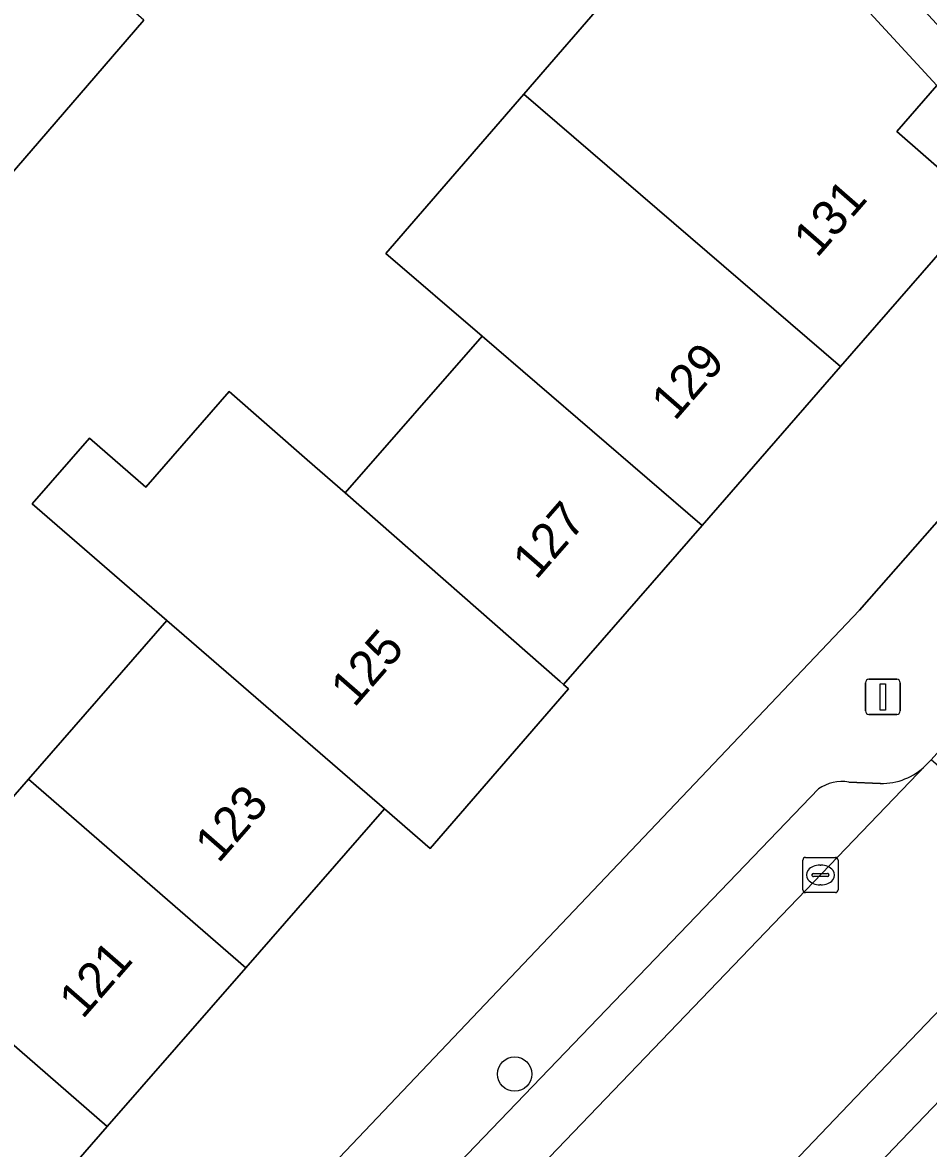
# Model space of a CAD drawing. Extents: x 158472 to 159562, y 388525 to 389606.
# Drawn here: x 159010.58 to 159036.35, y 388822.29 to 388854.31 of the extents above; entities that cross this region are included whole.
import ezdxf

# ---------------------------------------------------------------- set-up
doc = ezdxf.new("R2010")
doc.units = 0
for name, color, linetype in [('IMGEO_Boom', 7, 'Continuous'), ('IMGEO_Erf', 7, 'Continuous'), ('IMGEO_Kolk', 7, 'Continuous'), ('IMGEO_Lichtmast', 7, 'Continuous'), ('IMGEO_Pand', 7, 'Continuous'), ('IMGEO_Pand_nummerreeks', 7, 'Continuous'), ('IMGEO_Parkeervlak_open', 7, 'Continuous'), ('IMGEO_Rijbaan_lokaal_open', 7, 'Continuous'), ('IMGEO_Voetpad_open', 7, 'Continuous')]:
    doc.layers.add(name, color=color, linetype=linetype)

msp = doc.modelspace()

# ---------------------------------------------------------------- linework, layer by layer
at = {"layer": 'IMGEO_Boom'}
msp.add_circle((159024.576, 388824.407), 0.489, dxfattribs=at)
at = {"layer": 'IMGEO_Erf'}
for points in [[(159006.812, 388828.281), (159010.749, 388832.796), (159014.686, 388837.31), (159010.856, 388840.628), (159012.479, 388842.489), (159014.084, 388841.099), (159016.452, 388843.815), (159018.671, 388841.88), (159019.757, 388840.933), (159023.648, 388845.395), (159020.915, 388847.745), (159024.833, 388852.272), (159025.441, 388852.975), (159030.636, 388858.979)], [(159014.028, 388854.382), (159010.166, 388849.906), (159006.234, 388845.348), (159002.316, 388840.807), (159000, 388838.122), (158998.145, 388835.972), (158996.839, 388837.108), (158993.54, 388839.978), (158991, 388837.028), (158991.988, 388836.172), (158994.295, 388834.172), (158996.553, 388832.215), (158995.018, 388830.444), (158990.45, 388834.401), (158989.448, 388835.226), (158985.084, 388830.271), (158982.352, 388832.677), (158980.203, 388834.569), (158972.712, 388826.062)], [(159034.383, 388837.602), (159042.094, 388846.371), (159039.702, 388849.044), (159036.588, 388852.524), (159035.445, 388851.212), (159037.849, 388849.116), (159033.849, 388844.529), (159029.908, 388840.01), (159025.964, 388835.487), (159026.11, 388835.359), (159022.176, 388830.82), (159020.869, 388831.952), (159016.928, 388827.433), (159012.987, 388822.914), (159009.045, 388818.393)], [(158992.322, 388793.353), (159000, 388801.43), (159004.229, 388805.879), (159034.383, 388837.602)]]:
    msp.add_lwpolyline(points, dxfattribs=at)
at = {"layer": 'IMGEO_Kolk'}
for p, q in [((159032.774, 388829.643), (159032.774, 388830.495)), ((159032.849, 388830.569), (159033.701, 388830.569)), ((159033.262, 388830.349), (159033.287, 388830.349)), ((159033.775, 388830.495), (159033.775, 388829.643)), ((159033.033, 388830.063), (159033.033, 388830.075)), ((159033.471, 388830.026), (159033.073, 388830.026)), ((159033.076, 388830.112), (159033.474, 388830.112)), ((159033.517, 388830.075), (159033.517, 388830.063)), ((159033.285, 388829.789), (159033.26, 388829.789)), ((159033.701, 388829.569), (159032.849, 388829.569))]:
    msp.add_line(p, q, dxfattribs=at)
for points in [[(159032.774, 388829.643), (159032.774, 388830.495)], [(159032.849, 388830.569), (159033.701, 388830.569)], [(159033.775, 388830.495), (159033.775, 388829.643)], [(159033.701, 388829.569), (159032.849, 388829.569)]]:
    msp.add_lwpolyline(points, dxfattribs=at)
for centre, radius, start, end in [((159032.851, 388830.493), 0.0765, 91.552, 178.448), ((159032.851, 388830.493), 0.0765, 91.552, 178.448), ((159033.699, 388830.493), 0.0765, 1.552, 88.448), ((159033.699, 388830.493), 0.0765, 1.552, 88.448), ((159033.073, 388830.072), 0.0403, 85.8775, 175.7526), ((159033.07, 388830.062), 0.0366, 178.938, 274.7102), ((159033.474, 388830.069), 0.043, 264.8664, 352.4533), ((159033.478, 388830.074), 0.0386, 1.7309, 96.639), ((159032.851, 388829.645), 0.0765, 181.552, 268.448), ((159032.851, 388829.645), 0.0765, 181.552, 268.448), ((159033.699, 388829.645), 0.0765, 271.552, 358.448), ((159033.699, 388829.645), 0.0765, 271.552, 358.448)]:
    msp.add_arc(centre, radius, start, end, dxfattribs=at)
for centre, major_axis, ratio, start_param, end_param in [((159033.261, 388830.069), (-0.387, 0.002), 0.722429, 4.712389, 7.853982), ((159033.286, 388830.069), (-0.39, 0.002), 0.717154, 1.570796, 4.712389)]:
    msp.add_ellipse(centre, major_axis=major_axis, ratio=ratio, start_param=start_param, end_param=end_param, dxfattribs=at)
at = {"layer": 'IMGEO_Lichtmast'}
for p, q in [((159034.554, 388834.735), (159034.554, 388835.535)), ((159034.554, 388835.535), (159034.554, 388834.735)), ((159034.654, 388835.635), (159035.444, 388835.635)), ((159035.444, 388835.635), (159034.654, 388835.635)), ((159035.544, 388835.535), (159035.544, 388834.735)), ((159035.544, 388834.735), (159035.544, 388835.535)), ((159035.444, 388834.635), (159034.654, 388834.635)), ((159034.654, 388834.635), (159035.444, 388834.635))]:
    msp.add_line(p, q, dxfattribs=at)
msp.add_lwpolyline([(159034.974, 388835.51), (159035.124, 388835.51), (159035.124, 388834.76), (159034.974, 388834.76), (159034.974, 388835.51)], dxfattribs=at)
for centre, start, end in [((159034.654, 388835.535), 90, 180), ((159034.654, 388835.535), 90, 180), ((159035.444, 388835.535), 0, 90), ((159035.444, 388835.535), 360, 90), ((159034.654, 388834.735), 180, 270), ((159034.654, 388834.735), 180, 270), ((159035.444, 388834.735), 270, 0), ((159035.444, 388834.735), 270, 0)]:
    msp.add_arc(centre, 0.1, start, end, dxfattribs=at)
at = {"layer": 'IMGEO_Pand'}
for points in [[(159024.833, 388852.272), (159033.849, 388844.529), (159037.849, 388849.116), (159035.445, 388851.212), (159036.588, 388852.524), (159030.636, 388858.979), (159025.441, 388852.975)], [(159010.166, 388849.906), (159014.028, 388854.382), (159009.531, 388858.308), (159005.625, 388853.83), (159010.13, 388849.94)], [(159024.833, 388852.272), (159020.915, 388847.745), (159023.648, 388845.395), (159029.908, 388840.01), (159033.849, 388844.529)], [(159023.648, 388845.395), (159019.757, 388840.933), (159025.873, 388835.567), (159025.964, 388835.487), (159029.908, 388840.01)], [(159019.757, 388840.933), (159018.671, 388841.88), (159016.452, 388843.815), (159014.084, 388841.099), (159012.479, 388842.489), (159010.856, 388840.628), (159014.686, 388837.31), (159020.869, 388831.952), (159022.176, 388830.82), (159026.11, 388835.359), (159025.964, 388835.487), (159025.873, 388835.567)], [(159016.928, 388827.433), (159020.869, 388831.952), (159014.686, 388837.31), (159010.749, 388832.796)], [(159006.812, 388828.281), (159012.987, 388822.914), (159016.928, 388827.433), (159010.749, 388832.796)], [(159002.869, 388823.76), (159009.045, 388818.393), (159012.987, 388822.914), (159006.812, 388828.281)]]:
    msp.add_lwpolyline(points, close=True, dxfattribs=at)
at = {"layer": 'IMGEO_Parkeervlak_open'}
for points in [[(159013.226, 388809.1), (159014.168, 388810.178), (159036.274, 388833.189)], [(159033.219, 388832.519), (159013.71, 388812.212)], [(159034.978, 388832.674), (159034.083, 388832.712)], [(159040.274, 388829.997), (159034.282, 388823.755), (159017.869, 388806.568), (159017.305, 388805.916)], [(159020.486, 388806.727), (159035.569, 388822.523), (159039.569, 388826.69)]]:
    msp.add_lwpolyline(points, dxfattribs=at)
for centre, radius, start, end in [((159035.017, 388834.463), 1.79, 268.7438, 314.5996), ((159033.901, 388831.497), 1.229, 81.4798, 123.7041)]:
    msp.add_arc(centre, radius, start, end, dxfattribs=at)
at = {"layer": 'IMGEO_Rijbaan_lokaal_open'}
msp.add_lwpolyline([(159017.199, 388805.795), (159017.305, 388805.916), (159017.869, 388806.568), (159034.282, 388823.755), (159040.274, 388829.997), (159036.421, 388833.345), (159036.274, 388833.189), (159014.168, 388810.178), (159013.226, 388809.1)], dxfattribs=at)
at = {"layer": 'IMGEO_Voetpad_open'}
for points in [[(158988.017, 388905.027), (158988.788, 388904.188), (159000, 388891.989), (159009.691, 388881.445), (159014.98, 388875.691), (159014.649, 388873.584), (159017.532, 388870.512), (159019.99, 388867.843), (159022.471, 388865.149), (159024.943, 388864.972), (159030.636, 388858.979), (159036.588, 388852.524), (159039.702, 388849.044), (159042.094, 388846.371), (159043.009, 388847.412), (159040.611, 388849.91), (159026.258, 388865.425), (159027.544, 388866.648), (159002.069, 388894.135)], [(159094.08, 388890.466), (159089.848, 388886.988), (159067.671, 388870.326), (159047.484, 388855.159), (159046.611, 388854.503), (159046.143, 388854.918), (159044.684, 388853.597), (159041.757, 388850.948), (159040.611, 388849.91), (159043.009, 388847.412), (159042.094, 388846.371), (159034.383, 388837.602), (159004.229, 388805.879), (159005.956, 388804.315), (159007.95, 388802.429), (159009.905, 388799.335)], [(159036.274, 388833.189), (159036.421, 388833.345), (159038.282, 388835.408), (159039.42, 388836.757)], [(159013.71, 388812.212), (159033.219, 388832.519)], [(159034.083, 388832.712), (159034.978, 388832.674)], [(159039.569, 388826.69), (159035.569, 388822.523), (159020.486, 388806.727)]]:
    msp.add_lwpolyline(points, dxfattribs=at)
for centre, radius, start, end in [((159035.017, 388834.463), 1.79, 268.7438, 314.5996), ((159033.901, 388831.497), 1.229, 81.4798, 123.7041)]:
    msp.add_arc(centre, radius, start, end, dxfattribs=at)

# ---------------------------------------------------------------- texts
at = {"layer": 'IMGEO_Pand_nummerreeks'}
for s, rotation, p in [('131', 48.9099, (159033.178, 388847.595)), ('129', 48.9099, (159029.133, 388842.956)), ('127', 48.9077, (159025.19, 388838.436)), ('125', 48.9077, (159020.013, 388834.807)), ('123', 48.9094, (159016.153, 388830.379)), ('121', 48.9094, (159012.287, 388825.946))]:
    msp.add_text(s, height=1, rotation=rotation, dxfattribs=at).set_placement(p)

doc.saveas('drawing.dxf')
